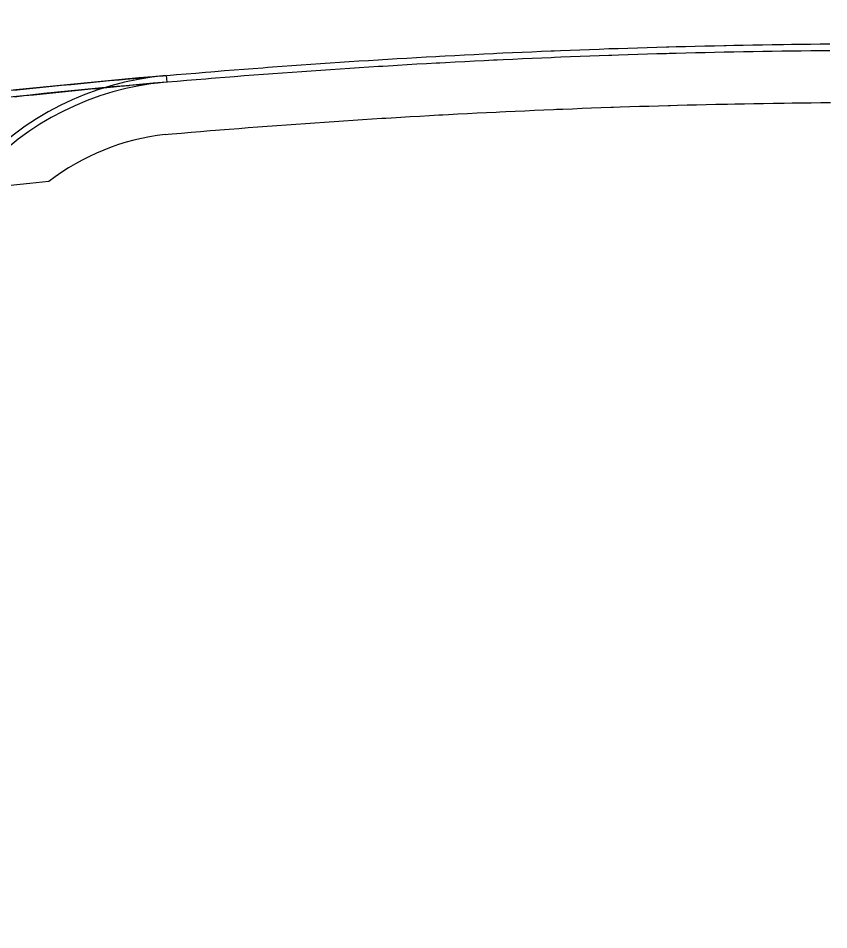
# Model space of a CAD drawing. Extents: x 2145147 to 2158018, y 137519 to 148068.
# Drawn here: x 2152328.8 to 2152411.8, y 142677.2 to 142770.6 of the extents above; entities that cross this region are included whole.
import ezdxf

# ---------------------------------------------------------------- set-up
doc = ezdxf.new("R2010")
doc.units = 0
doc.layers.add('PR_Align_Ramp_B', color=7, linetype='Continuous')
doc.layers.add('PR_Phasing_Pavement_1', color=7, linetype='Continuous')

msp = doc.modelspace()

# ---------------------------------------------------------------- linework, layer by layer
at = {"layer": 'PR_Align_Ramp_B'}
msp.add_arc((2152418.635, 141885.028), 954.93, 90.409832, 123.94985, dxfattribs=at)
at = {"layer": 'PR_Phasing_Pavement_1'}
msp.add_line((2152343.951, 142764.681), (2152344.009, 142764.017), dxfattribs=at)
for points in [[(2152328.346, 142763.181), (2152329.326, 142763.284), (2152330.306, 142763.385), (2152330.975, 142763.454), (2152331.286, 142763.486), (2152332.266, 142763.585), (2152333.247, 142763.683), (2152334.227, 142763.78), (2152335.208, 142763.876), (2152336.188, 142763.971), (2152336.819, 142764.031), (2152337.169, 142764.064), (2152338.15, 142764.157), (2152339.131, 142764.248), (2152340.112, 142764.339), (2152340.181, 142764.345), (2152341.093, 142764.428), (2152342.075, 142764.516), (2152342.668, 142764.569), (2152343.056, 142764.603), (2152343.635, 142764.654), (2152344.038, 142764.689), (2152345.019, 142764.774), (2152346.001, 142764.857), (2152346.983, 142764.94), (2152347.964, 142765.021), (2152348.52, 142765.067), (2152348.946, 142765.102), (2152349.928, 142765.181), (2152350.911, 142765.259), (2152351.893, 142765.336), (2152352.875, 142765.412), (2152353.858, 142765.487), (2152354.375, 142765.526), (2152354.84, 142765.56), (2152355.823, 142765.633), (2152356.805, 142765.704), (2152357.788, 142765.775), (2152358.771, 142765.844), (2152359.754, 142765.912), (2152360.233, 142765.945), (2152360.737, 142765.979), (2152361.72, 142766.045), (2152362.703, 142766.109), (2152363.686, 142766.173), (2152364.669, 142766.235), (2152365.653, 142766.297), (2152366.094, 142766.324), (2152366.636, 142766.357), (2152367.147, 142766.388), (2152367.619, 142766.416), (2152368.603, 142766.474), (2152369.587, 142766.531), (2152370.57, 142766.587), (2152371.554, 142766.642), (2152371.957, 142766.664), (2152372.538, 142766.695), (2152373.522, 142766.748), (2152374.505, 142766.799), (2152375.489, 142766.849), (2152376.473, 142766.898), (2152377.458, 142766.946), (2152377.823, 142766.964), (2152378.442, 142766.993), (2152379.426, 142767.039), (2152380.41, 142767.083), (2152381.394, 142767.127), (2152382.379, 142767.169), (2152383.363, 142767.211), (2152383.69, 142767.224), (2152384.347, 142767.251), (2152385.332, 142767.29), (2152386.316, 142767.328), (2152387.301, 142767.365), (2152388.286, 142767.4), (2152389.27, 142767.435), (2152389.559, 142767.445), (2152390.255, 142767.468), (2152391.24, 142767.501), (2152392.224, 142767.532), (2152393.209, 142767.562), (2152394.194, 142767.591), (2152395.179, 142767.619), (2152395.429, 142767.626), (2152396.164, 142767.646), (2152397.149, 142767.671), (2152398.133, 142767.696), (2152399.118, 142767.719), (2152400.103, 142767.741), (2152401.088, 142767.763), (2152401.301, 142767.767), (2152402.073, 142767.783), (2152403.059, 142767.802), (2152404.044, 142767.819), (2152405.029, 142767.836), (2152406.014, 142767.852), (2152406.999, 142767.866), (2152407.173, 142767.869), (2152407.984, 142767.879), (2152408.969, 142767.892), (2152409.954, 142767.903), (2152410.94, 142767.913), (2152411.925, 142767.922)], [(2152328.416, 142762.517), (2152329.395, 142762.62), (2152330.374, 142762.721), (2152331.042, 142762.79), (2152331.354, 142762.821), (2152332.333, 142762.921), (2152333.313, 142763.019), (2152334.293, 142763.116), (2152335.272, 142763.211), (2152336.252, 142763.306), (2152336.883, 142763.366), (2152337.232, 142763.4), (2152338.212, 142763.492), (2152339.193, 142763.584), (2152340.173, 142763.674), (2152340.242, 142763.68), (2152341.153, 142763.763), (2152342.134, 142763.851), (2152342.727, 142763.904), (2152343.115, 142763.938), (2152343.693, 142763.989), (2152344.095, 142764.024), (2152345.076, 142764.109), (2152346.057, 142764.192), (2152347.038, 142764.275), (2152348.019, 142764.356), (2152348.574, 142764.402), (2152349, 142764.436), (2152349.982, 142764.515), (2152350.963, 142764.593), (2152351.945, 142764.67), (2152352.926, 142764.746), (2152353.908, 142764.821), (2152354.425, 142764.86), (2152354.89, 142764.894), (2152355.871, 142764.967), (2152356.853, 142765.038), (2152357.835, 142765.109), (2152358.817, 142765.178), (2152359.799, 142765.246), (2152360.278, 142765.278), (2152360.782, 142765.313), (2152361.764, 142765.378), (2152362.746, 142765.443), (2152363.729, 142765.507), (2152364.711, 142765.569), (2152365.694, 142765.63), (2152366.135, 142765.657), (2152366.676, 142765.691), (2152367.187, 142765.721), (2152367.659, 142765.75), (2152368.642, 142765.808), (2152369.625, 142765.864), (2152370.608, 142765.92), (2152371.591, 142765.975), (2152371.993, 142765.997), (2152372.574, 142766.028), (2152373.557, 142766.081), (2152374.54, 142766.132), (2152375.523, 142766.182), (2152376.506, 142766.231), (2152377.49, 142766.279), (2152377.854, 142766.297), (2152378.473, 142766.326), (2152379.456, 142766.372), (2152380.44, 142766.416), (2152381.423, 142766.46), (2152382.407, 142766.502), (2152383.391, 142766.543), (2152383.717, 142766.557), (2152384.374, 142766.584), (2152385.358, 142766.623), (2152386.342, 142766.661), (2152387.326, 142766.697), (2152388.309, 142766.733), (2152389.293, 142766.768), (2152389.582, 142766.777), (2152390.277, 142766.801), (2152391.261, 142766.833), (2152392.245, 142766.864), (2152393.229, 142766.895), (2152394.213, 142766.924), (2152395.197, 142766.951), (2152395.447, 142766.958), (2152396.181, 142766.978), (2152397.166, 142767.004), (2152398.15, 142767.028), (2152399.134, 142767.052), (2152400.118, 142767.074), (2152401.102, 142767.095), (2152401.314, 142767.099), (2152402.087, 142767.115), (2152403.071, 142767.134), (2152404.055, 142767.152), (2152405.04, 142767.169), (2152406.024, 142767.184), (2152407.008, 142767.199), (2152407.182, 142767.201), (2152407.993, 142767.212), (2152408.977, 142767.224), (2152409.962, 142767.235), (2152410.946, 142767.245), (2152411.931, 142767.254)], [(2152343.844, 142758.642), (2152344.158, 142758.669), (2152344.558, 142758.704), (2152345.533, 142758.788), (2152346.508, 142758.871), (2152347.483, 142758.953), (2152348.458, 142759.034), (2152349.009, 142759.079), (2152349.433, 142759.114), (2152350.408, 142759.192), (2152351.383, 142759.27), (2152352.359, 142759.346), (2152353.334, 142759.422), (2152354.31, 142759.496), (2152354.824, 142759.535), (2152355.286, 142759.569), (2152356.261, 142759.641), (2152357.237, 142759.712), (2152358.213, 142759.782), (2152359.189, 142759.851), (2152360.165, 142759.918), (2152360.641, 142759.951), (2152361.141, 142759.985), (2152362.118, 142760.05), (2152363.094, 142760.114), (2152364.07, 142760.178), (2152365.047, 142760.24), (2152366.023, 142760.301), (2152366.462, 142760.328), (2152367, 142760.36), (2152367.508, 142760.391), (2152367.977, 142760.419), (2152368.953, 142760.477), (2152369.93, 142760.533), (2152370.907, 142760.589), (2152371.884, 142760.643), (2152372.284, 142760.665), (2152372.861, 142760.696), (2152373.838, 142760.748), (2152374.815, 142760.799), (2152375.792, 142760.849), (2152376.769, 142760.898), (2152377.747, 142760.945), (2152378.109, 142760.963), (2152378.724, 142760.992), (2152379.701, 142761.037), (2152380.679, 142761.082), (2152381.656, 142761.125), (2152382.634, 142761.167), (2152383.611, 142761.208), (2152383.936, 142761.221), (2152384.589, 142761.248), (2152385.567, 142761.287), (2152386.544, 142761.324), (2152387.522, 142761.361), (2152388.5, 142761.396), (2152389.478, 142761.431), (2152389.764, 142761.441), (2152390.456, 142761.464), (2152391.433, 142761.496), (2152392.411, 142761.527), (2152393.389, 142761.557), (2152394.367, 142761.586), (2152395.345, 142761.613), (2152395.594, 142761.62), (2152396.323, 142761.64), (2152397.301, 142761.665), (2152398.28, 142761.69), (2152399.258, 142761.713), (2152400.236, 142761.735), (2152401.214, 142761.756), (2152401.425, 142761.761), (2152402.192, 142761.776), (2152403.171, 142761.795), (2152404.149, 142761.813), (2152405.127, 142761.829), (2152406.105, 142761.845), (2152407.084, 142761.859), (2152407.256, 142761.861), (2152408.062, 142761.872), (2152409.04, 142761.884), (2152410.019, 142761.896), (2152410.997, 142761.905), (2152411.976, 142761.914)]]:
    msp.add_lwpolyline(points, dxfattribs=at)
for centre, radius, start, end in [((2152419.258, 141899.489), 868.463, 94.974509, 100.905019), ((2152419.258, 141899.489), 867.797, 94.974509, 100.905019), ((2152346.552, 142734.794), 30, 94.97451, 180.40998), ((2152346.552, 142734.794), 29.333, 94.97451, 180.40998), ((2152346.552, 142734.794), 24, 96.47935, 127.498), ((2152419.258, 141899.489), 858.797, 95.835427, 100.044101)]:
    msp.add_arc(centre, radius, start, end, dxfattribs=at)

doc.saveas('drawing.dxf')
